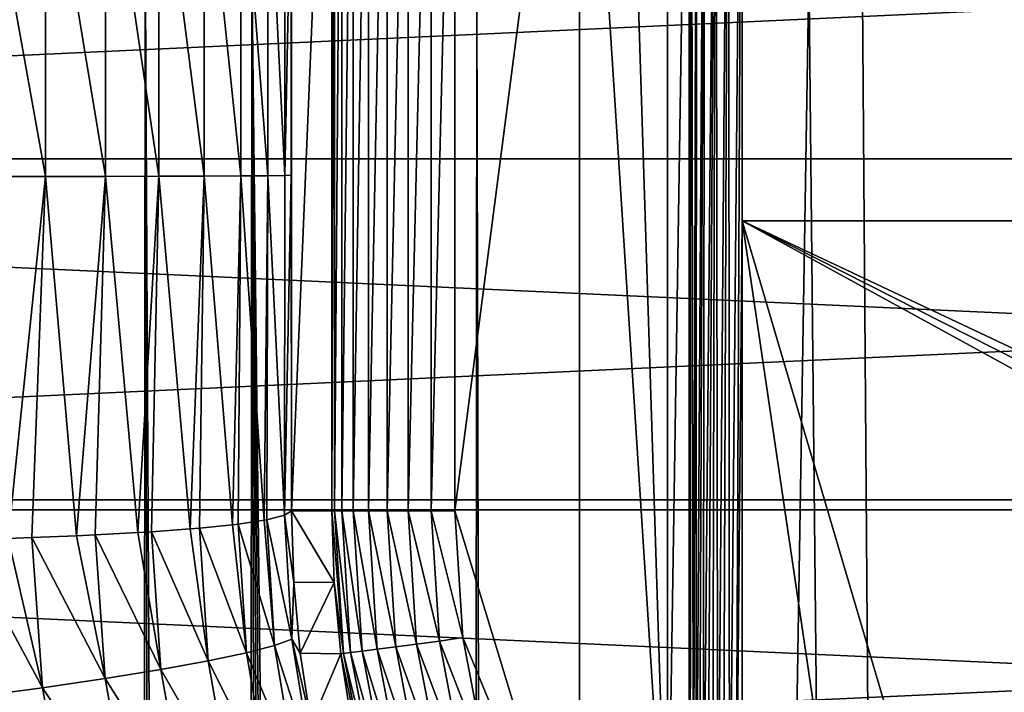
# Model space of a CAD drawing. Header units: metres. Extents: x -22 to 22, y 0 to 204.
# Tile 383 of 497: x -8.26 to -2.67, y 178.63 to 182.45. Entities that reach past the tile are written whole.
import ezdxf

# ---------------------------------------------------------------- set-up
doc = ezdxf.new("R2010")
doc.units = ezdxf.units.M
doc.layers.add('solid_002_SW0002', color=7, linetype='CONTINUOUS')
doc.layers.add('solid_002_SW0002_01', color=7, linetype='CONTINUOUS')

msp = doc.modelspace()

# ---------------------------------------------------------------- linework, layer by layer
at = {"layer": 'solid_002_SW0002'}
for points in [[(-6.718882, 183.476837, 255.089722), (-6.716126, 185.37674, 254.93187), (-6.718699, 179.660004, 255.079254)], [(-6.716126, 185.37674, 254.93187), (-6.489314, 185.149918, 241.93779), (-6.718699, 179.660004, 255.079254)], [(-4.830354, 185.222473, 241.49881), (-4.581362, 177.330002, 241.745636), (-5.081343, 185.123947, 241.25)], [(-4.830354, 185.222473, 241.49881), (-4.581362, 185.22905, 241.745636), (-4.581362, 177.330002, 241.745636)], [(-4.45738, 185.22905, 255.952621), (-4.45738, 177.330002, 255.952621), (-4.581362, 177.330002, 241.745636)], [(-4.45738, 185.22905, 255.952621), (-4.581362, 177.330002, 241.745636), (-4.581362, 185.22905, 241.745636)], [(-4.446597, 185.22905, 256.029755), (-4.45738, 177.330002, 255.952621), (-4.45738, 185.22905, 255.952621)], [(-4.45143, 177.330307, 256.009521), (-4.45738, 177.330002, 255.952621), (-4.446597, 185.22905, 256.029755)], [(-4.433088, 177.33284, 256.068298), (-4.45143, 177.330307, 256.009521), (-4.446597, 185.22905, 256.029755)], [(-4.433088, 177.33284, 256.068298), (-4.446597, 185.22905, 256.029755), (-4.416322, 185.22905, 256.101501)], [(-4.418592, 177.334839, 256.097565), (-4.433088, 177.33284, 256.068298), (-4.416322, 185.22905, 256.101501)], [(-4.418592, 177.334839, 256.097565), (-4.416322, 185.22905, 256.101501), (-4.368596, 185.22905, 256.163055)], [(-4.400437, 177.337448, 256.125854), (-4.418592, 177.334839, 256.097565), (-4.368596, 185.22905, 256.163055)], [(-4.378832, 177.340866, 256.152405), (-4.400437, 177.337448, 256.125854), (-4.368596, 185.22905, 256.163055)], [(-4.378832, 177.340866, 256.152405), (-4.368596, 185.22905, 256.163055), (-4.306635, 185.22905, 256.210236)], [(-4.353803, 177.345093, 256.176758), (-4.378832, 177.340866, 256.152405), (-4.306635, 185.22905, 256.210236)], [(-4.325498, 177.350067, 256.198486), (-4.353803, 177.345093, 256.176758), (-4.306635, 185.22905, 256.210236)], [(-4.294635, 177.355881, 256.216766), (-4.325498, 177.350067, 256.198486), (-4.306635, 185.22905, 256.210236)], [(-4.294635, 177.355881, 256.216766), (-4.306635, 185.22905, 256.210236), (-4.234615, 185.22905, 256.239899)], [(-4.263758, 177.362213, 256.230499), (-4.294635, 177.355881, 256.216766), (-4.234615, 185.22905, 256.239899)], [(-4.22801, 177.370148, 256.241577), (-4.263758, 177.362213, 256.230499), (-4.234615, 185.22905, 256.239899)], [(-4.22801, 177.370148, 256.241577), (-4.234615, 185.22905, 256.239899), (-4.157391, 185.22905, 256.25)], [(-4.192963, 177.378571, 256.247894), (-4.22801, 177.370148, 256.241577), (-4.157391, 185.22905, 256.25)], [(-4.192963, 177.378571, 256.247894), (-4.157391, 185.22905, 256.25), (-4.157391, 181.308334, 256.25)], [(4.157391, 181.308334, 256.25), (-4.157391, 181.308334, 256.25), (-4.157391, 185.22905, 256.25)], [(4.157391, 185.22905, 256.25), (4.157391, 181.308334, 256.25), (-4.157391, 185.22905, 256.25)], [(-6.489314, 185.149918, 241.93779), (-6.489314, 179.660004, 241.93779), (-6.718699, 179.660004, 255.079254)], [(-6.473975, 185.149918, 241.803772), (-6.489314, 179.660004, 241.93779), (-6.489314, 185.149918, 241.93779)], [(-6.473975, 179.660004, 241.803772), (-6.489314, 179.660004, 241.93779), (-6.473975, 185.149918, 241.803772)], [(-6.473975, 179.660004, 241.803772), (-6.473975, 185.149918, 241.803772), (-6.432842, 185.149918, 241.674301)], [(-6.432842, 179.660004, 241.674301), (-6.473975, 179.660004, 241.803772), (-6.432842, 185.149918, 241.674301)], [(-6.432842, 179.660004, 241.674301), (-6.432842, 185.149918, 241.674301), (-6.367479, 185.149918, 241.555222)], [(-6.367479, 179.660004, 241.555222), (-6.432842, 179.660004, 241.674301), (-6.367479, 185.149918, 241.555222)], [(-6.367479, 179.660004, 241.555222), (-6.367479, 185.149918, 241.555222), (-6.280347, 185.149918, 241.451004)], [(-6.280347, 179.660004, 241.451004), (-6.367479, 179.660004, 241.555222), (-6.280347, 185.149918, 241.451004)], [(-6.280347, 179.660004, 241.451004), (-6.280347, 185.149918, 241.451004), (-6.174729, 185.149918, 241.365585)], [(-6.174729, 179.660004, 241.365585), (-6.280347, 179.660004, 241.451004), (-6.174729, 185.149918, 241.365585)], [(-6.174729, 179.660004, 241.365585), (-6.174729, 185.149918, 241.365585), (-6.0546, 185.149918, 241.30217)], [(-6.0546, 179.660004, 241.30217), (-6.174729, 179.660004, 241.365585), (-6.0546, 185.149918, 241.30217)], [(-6.0546, 179.660004, 241.30217), (-6.0546, 185.149918, 241.30217), (-5.924485, 185.149918, 241.263153)], [(-5.924485, 179.660004, 241.263153), (-6.0546, 179.660004, 241.30217), (-5.924485, 185.149918, 241.263153)], [(-5.924485, 179.660004, 241.263153), (-5.78942, 185.149918, 241.25), (-5.78942, 179.660004, 241.25)], [(-5.924485, 179.660004, 241.263153), (-5.924485, 185.149918, 241.263153), (-5.78942, 185.149918, 241.25)], [(-5.081343, 185.123947, 241.25), (-5.78942, 179.660004, 241.25), (-5.78942, 185.149918, 241.25)], [(-5.081343, 185.123947, 241.25), (-5.081343, 177.330002, 241.25), (-5.78942, 179.660004, 241.25)], [(-4.581362, 177.330002, 241.745636), (-5.081343, 177.330002, 241.25), (-5.081343, 185.123947, 241.25)], [(-21.608246, 183.656082), (21.700001, 181.660004), (-21.700001, 181.660004)], [(20.910084, 183.59819, 0.72), (-20.910084, 183.59819, 0.72), (-21, 181.660004, 0.72)], [(-8.488448, 183.624435, 257.769653), (-8.116185, 181.560364, 257.622406), (-8.489463, 181.559784, 257.822998)], [(-8.488448, 183.624435, 257.769653), (-8.115191, 183.613174, 257.569366), (-8.116185, 181.560364, 257.622406)], [(-8.115191, 183.613174, 257.569366), (-7.774892, 181.561066, 257.371246), (-8.116185, 181.560364, 257.622406)], [(-8.115191, 183.613174, 257.569366), (-7.773921, 183.599197, 257.318573), (-7.774892, 181.561066, 257.371246)], [(-7.773921, 183.599197, 257.318573), (-7.472394, 181.561905, 257.074493), (-7.774892, 181.561066, 257.371246)], [(-7.773921, 183.599197, 257.318573), (-7.471445, 183.582779, 257.022278), (-7.472394, 181.561905, 257.074493)], [(-7.471445, 183.582779, 257.022278), (-7.214725, 181.562851, 256.738068), (-7.472394, 181.561905, 257.074493)], [(-7.471445, 183.582779, 257.022278), (-7.213798, 183.56424, 256.686371), (-7.214725, 181.562851, 256.738068)], [(-7.213798, 183.56424, 256.686371), (-7.007028, 181.563889, 256.368713), (-7.214725, 181.562851, 256.738068)], [(-7.213798, 183.56424, 256.686371), (-7.006121, 183.543961, 256.317566), (-7.007028, 181.563889, 256.368713)], [(-7.006121, 183.543961, 256.317566), (-6.853446, 181.564987, 255.97377), (-7.007028, 181.563889, 256.368713)], [(-7.006121, 183.543961, 256.317566), (-6.852557, 183.522354, 255.923218), (-6.853446, 181.564987, 255.97377)], [(-6.852557, 183.522354, 255.923218), (-6.757043, 181.566147, 255.561142), (-6.853446, 181.564987, 255.97377)], [(-6.852557, 183.522354, 255.923218), (-6.756169, 183.499817, 255.5112), (-6.757043, 181.566147, 255.561142)], [(-6.756169, 183.499817, 255.5112), (-6.718882, 183.476837, 255.089722), (-6.757043, 181.566147, 255.561142)], [(-6.757043, 181.566147, 255.561142), (-6.718882, 183.476837, 255.089722), (-6.719742, 181.567322, 255.139023)], [(-6.719742, 181.567322, 255.139023), (-6.718882, 183.476837, 255.089722), (-6.718699, 179.660004, 255.079254)], [(-9.43097, 182.73764, 262.212341), (-7.922185, 81.849052, 275.334595), (-7.635273, 81.694748, 275.327637)], [(-7.549796, 182.712387, 262.020508), (-9.43097, 182.73764, 262.212341), (-7.635273, 81.694748, 275.327637)], [(-9.43097, 182.73764, 262.212341), (-8.19972, 82.022491, 275.339081), (-7.922185, 81.849052, 275.334595)], [(-9.43097, 182.73764, 262.212341), (-8.464413, 82.212845, 275.340942), (-8.19972, 82.022491, 275.339081)], [(-7.549796, 182.712387, 262.020508), (-7.635273, 81.694748, 275.327637), (-7.339215, 81.560196, 275.318298)], [(-7.549796, 182.712387, 262.020508), (-7.339215, 81.560196, 275.318298), (-7.032578, 81.444443, 275.306641)], [(-6.943197, 182.705444, 261.967773), (-7.549796, 182.712387, 262.020508), (-7.032578, 81.444443, 275.306641)], [(-6.943197, 182.705444, 261.967773), (-7.032578, 81.444443, 275.306641), (-6.719763, 81.348885, 275.292969)], [(-6.943197, 182.705444, 261.967773), (-6.086168, 81.221771, 275.260223), (-5.763353, 81.189575, 275.24115)], [(-5.664724, 182.692719, 261.871124), (-6.943197, 182.705444, 261.967773), (-5.763353, 81.189575, 275.24115)], [(-6.943197, 182.705444, 261.967773), (-6.404739, 81.274803, 275.277527), (-6.086168, 81.221771, 275.260223)], [(-6.943197, 182.705444, 261.967773), (-6.719763, 81.348885, 275.292969), (-6.404739, 81.274803, 275.277527)], [(-5.664724, 182.692719, 261.871124), (-5.763353, 81.189575, 275.24115), (-5.436296, 81.178215, 275.220306)], [(-3.77746, 182.678665, 261.764374), (-5.664724, 182.692719, 261.871124), (-5.436296, 81.178215, 275.220306)], [(-3.77746, 182.678665, 261.764374), (-5.436296, 81.178215, 275.220306), (-2.719687, 81.176041, 275.085602)], [(-3.472393, 182.67691, 261.751129), (-3.77746, 182.678665, 261.764374), (-2.719687, 81.176041, 275.085602)], [(-1.887785, 182.670227, 261.700287), (-3.472393, 182.67691, 261.751129), (-2.719687, 81.176041, 275.085602)], [(-1.887785, 182.670227, 261.700287), (-2.719687, 81.176041, 275.085602), (0, 81.175316, 275.040649)], [(21.608246, 179.66391), (-21.608246, 179.66391), (-21.700001, 181.660004)], [(21.700001, 181.660004), (21.608246, 179.66391), (-21.700001, 181.660004)], [(21, 181.660004, 0.72), (-21, 181.660004, 0.72), (-20.910084, 179.721817, 0.72)], [(-6.853446, 181.564987, 255.97377), (-6.757043, 181.566147, 255.561142), (-6.757392, 179.634171, 255.509277)], [(-6.757392, 179.634171, 255.509277), (-6.719742, 181.567322, 255.139023), (-6.718699, 179.660004, 255.079254)], [(-6.757043, 181.566147, 255.561142), (-6.719742, 181.567322, 255.139023), (-6.757392, 179.634171, 255.509277)], [(-8.489463, 181.559784, 257.822998), (-8.116185, 181.560364, 257.622406), (-8.329287, 179.502304, 257.681305)], [(-8.116185, 181.560364, 257.622406), (-8.194607, 179.506927, 257.606628), (-8.329287, 179.502304, 257.681305)], [(-8.116185, 181.560364, 257.622406), (-7.939905, 179.517258, 257.438751), (-8.194607, 179.506927, 257.606628)], [(-8.116185, 181.560364, 257.622406), (-7.774892, 181.561066, 257.371246), (-7.939905, 179.517258, 257.438751)], [(-7.774892, 181.561066, 257.371246), (-7.834715, 179.522217, 257.357849), (-7.939905, 179.517258, 257.438751)], [(-7.774892, 181.561066, 257.371246), (-7.592151, 179.535553, 257.139771), (-7.834715, 179.522217, 257.357849)], [(-7.774892, 181.561066, 257.371246), (-7.472394, 181.561905, 257.074493), (-7.592151, 179.535553, 257.139771)], [(-7.472394, 181.561905, 257.074493), (-7.514933, 179.540451, 257.059418), (-7.592151, 179.535553, 257.139771)], [(-7.472394, 181.561905, 257.074493), (-7.294163, 179.556747, 256.791321), (-7.514933, 179.540451, 257.059418)], [(-7.472394, 181.561905, 257.074493), (-7.214725, 181.562851, 256.738068), (-7.294163, 179.556747, 256.791321)], [(-7.214725, 181.562851, 256.738068), (-7.242071, 179.561218, 256.717682), (-7.294163, 179.556747, 256.791321)], [(-7.214725, 181.562851, 256.738068), (-7.052917, 179.580368, 256.40155), (-7.242071, 179.561218, 256.717682)], [(-7.214725, 181.562851, 256.738068), (-7.007028, 181.563889, 256.368713), (-7.052917, 179.580368, 256.40155)], [(-7.007028, 181.563889, 256.368713), (-7.021938, 179.584091, 256.339966), (-7.052917, 179.580368, 256.40155)], [(-7.007028, 181.563889, 256.368713), (-6.87406, 179.60585, 255.979614), (-7.021938, 179.584091, 256.339966)], [(-7.007028, 181.563889, 256.368713), (-6.853446, 181.564987, 255.97377), (-6.87406, 179.60585, 255.979614)], [(-6.853446, 181.564987, 255.97377), (-6.859224, 179.608597, 255.934296), (-6.87406, 179.60585, 255.979614)], [(-6.853446, 181.564987, 255.97377), (-6.757392, 179.634171, 255.509277), (-6.859224, 179.608597, 255.934296)], [(-4.192963, 177.378571, 256.247894), (-4.157391, 181.308334, 256.25), (-4.157391, 177.387604, 256.25)], [(-3.578688, 177.387604, 256.25), (-4.157391, 177.387604, 256.25), (-4.157391, 181.308334, 256.25)], [(-3, 177.387604, 256.25), (-3.578688, 177.387604, 256.25), (-4.157391, 181.308334, 256.25)], [(3, 177.387604, 256.25), (-3, 177.387604, 256.25), (-4.157391, 181.308334, 256.25)], [(3.578688, 177.387604, 256.25), (3, 177.387604, 256.25), (-4.157391, 181.308334, 256.25)], [(4.157391, 177.387604, 256.25), (3.578688, 177.387604, 256.25), (-4.157391, 181.308334, 256.25)], [(4.157391, 181.308334, 256.25), (4.157391, 177.387604, 256.25), (-4.157391, 181.308334, 256.25)], [(20.910084, 179.721817, 0.72), (-20.910084, 179.721817, 0.72), (-20.64257, 177.802536, 0.72)], [(21.333294, 177.689209), (-21.333294, 177.689209), (-21.608246, 179.66391)], [(21.608246, 179.66391), (21.333294, 177.689209), (-21.608246, 179.66391)], [(-6.87406, 179.60585, 255.979614), (-6.859224, 179.608597, 255.934296), (-6.815353, 178.893585, 255.873459)], [(-6.757392, 179.634171, 255.509277), (-6.716736, 178.92955, 255.448456), (-6.859224, 179.608597, 255.934296)], [(-6.716736, 178.92955, 255.448456), (-6.815353, 178.893585, 255.873459), (-6.859224, 179.608597, 255.934296)], [(-6.757392, 179.634171, 255.509277), (-6.718699, 179.660004, 255.079254), (-6.705797, 179.253952, 255.043747)], [(-6.757392, 179.634171, 255.509277), (-6.705797, 179.253952, 255.043747), (-6.716736, 178.92955, 255.448456)], [(-6.718699, 179.660004, 255.079254), (-6.489314, 179.660004, 241.93779), (-6.476509, 179.252533, 241.93779)], [(-6.705797, 179.253952, 255.043747), (-6.718699, 179.660004, 255.079254), (-6.476509, 179.252533, 241.93779)], [(-6.422926, 178.848602, 241.803772), (-6.476509, 179.252533, 241.93779), (-6.489314, 179.660004, 241.93779)], [(-6.422926, 178.848602, 241.803772), (-6.489314, 179.660004, 241.93779), (-6.473975, 179.660004, 241.803772)], [(-6.382117, 178.853745, 241.674301), (-6.473975, 179.660004, 241.803772), (-6.432842, 179.660004, 241.674301)], [(-6.422926, 178.848602, 241.803772), (-6.473975, 179.660004, 241.803772), (-6.382117, 178.853745, 241.674301)], [(-6.31727, 178.861938, 241.555222), (-6.432842, 179.660004, 241.674301), (-6.367479, 179.660004, 241.555222)], [(-6.382117, 178.853745, 241.674301), (-6.432842, 179.660004, 241.674301), (-6.31727, 178.861938, 241.555222)], [(-6.230825, 178.872864, 241.451004), (-6.367479, 179.660004, 241.555222), (-6.280347, 179.660004, 241.451004)], [(-6.31727, 178.861938, 241.555222), (-6.367479, 179.660004, 241.555222), (-6.230825, 178.872864, 241.451004)], [(-6.126039, 178.886108, 241.365585), (-6.280347, 179.660004, 241.451004), (-6.174729, 179.660004, 241.365585)], [(-6.230825, 178.872864, 241.451004), (-6.280347, 179.660004, 241.451004), (-6.126039, 178.886108, 241.365585)], [(-6.006858, 178.901154, 241.30217), (-6.174729, 179.660004, 241.365585), (-6.0546, 179.660004, 241.30217)], [(-6.126039, 178.886108, 241.365585), (-6.174729, 179.660004, 241.365585), (-6.006858, 178.901154, 241.30217)], [(-5.877769, 178.917465, 241.263153), (-6.0546, 179.660004, 241.30217), (-5.924485, 179.660004, 241.263153)], [(-6.006858, 178.901154, 241.30217), (-6.0546, 179.660004, 241.30217), (-5.877769, 178.917465, 241.263153)], [(-5.924485, 179.660004, 241.263153), (-5.78942, 179.660004, 241.25), (-5.744425, 178.938019, 241.25)], [(-5.877769, 178.917465, 241.263153), (-5.924485, 179.660004, 241.263153), (-5.744425, 178.938019, 241.25)], [(-5.081343, 177.330002, 241.25), (-5.744425, 178.938019, 241.25), (-5.78942, 179.660004, 241.25)], [(-7.294163, 179.556747, 256.791321), (-7.191186, 178.806717, 256.65686), (-7.514933, 179.540451, 257.059418)], [(-7.294163, 179.556747, 256.791321), (-7.242071, 179.561218, 256.717682), (-7.191186, 178.806717, 256.65686)], [(-7.052917, 179.580368, 256.40155), (-6.974634, 178.852356, 256.279144), (-7.242071, 179.561218, 256.717682)], [(-6.974634, 178.852356, 256.279144), (-7.191186, 178.806717, 256.65686), (-7.242071, 179.561218, 256.717682)], [(-7.052917, 179.580368, 256.40155), (-7.021938, 179.584091, 256.339966), (-6.974634, 178.852356, 256.279144)], [(-6.87406, 179.60585, 255.979614), (-6.815353, 178.893585, 255.873459), (-7.021938, 179.584091, 256.339966)], [(-6.815353, 178.893585, 255.873459), (-6.974634, 178.852356, 256.279144), (-7.021938, 179.584091, 256.339966)], [(-8.329287, 179.502304, 257.681305), (-8.132877, 178.653564, 257.545807), (-8.586945, 179.494888, 257.800507)], [(-8.132877, 178.653564, 257.545807), (-8.521821, 178.600723, 257.739685), (-8.586945, 179.494888, 257.800507)], [(-8.329287, 179.502304, 257.681305), (-8.194607, 179.506927, 257.606628), (-8.132877, 178.653564, 257.545807)], [(-7.939905, 179.517258, 257.438751), (-7.776541, 178.706268, 257.297028), (-8.194607, 179.506927, 257.606628)], [(-7.776541, 178.706268, 257.297028), (-8.132877, 178.653564, 257.545807), (-8.194607, 179.506927, 257.606628)], [(-7.939905, 179.517258, 257.438751), (-7.834715, 179.522217, 257.357849), (-7.776541, 178.706268, 257.297028)], [(-7.592151, 179.535553, 257.139771), (-7.4604, 178.757675, 256.998596), (-7.834715, 179.522217, 257.357849)], [(-7.4604, 178.757675, 256.998596), (-7.776541, 178.706268, 257.297028), (-7.834715, 179.522217, 257.357849)], [(-7.592151, 179.535553, 257.139771), (-7.514933, 179.540451, 257.059418), (-7.4604, 178.757675, 256.998596)], [(-7.191186, 178.806717, 256.65686), (-7.4604, 178.757675, 256.998596), (-7.514933, 179.540451, 257.059418)], [(-6.716736, 178.92955, 255.448456), (-6.705797, 179.253952, 255.043747), (-6.668386, 178.849457, 255.008652)], [(-6.668386, 178.849457, 255.008652), (-6.705797, 179.253952, 255.043747), (-6.476509, 179.252533, 241.93779)], [(-6.668386, 178.849457, 255.008652), (-6.476509, 179.252533, 241.93779), (-6.438144, 178.84668, 241.93779)], [(-6.422926, 178.848602, 241.803772), (-6.438144, 178.84668, 241.93779), (-6.476509, 179.252533, 241.93779)], [(-5.877769, 178.917465, 241.263153), (-5.744425, 178.938019, 241.25), (-5.609721, 178.229935, 241.25)], [(-5.081343, 177.330002, 241.25), (-5.609721, 178.229935, 241.25), (-5.744425, 178.938019, 241.25)], [(-6.815353, 178.893585, 255.873459), (-6.697274, 178.18721, 255.813232), (-6.974634, 178.852356, 256.279144)], [(-6.716736, 178.92955, 255.448456), (-6.60287, 178.23291, 255.388199), (-6.815353, 178.893585, 255.873459)], [(-6.60287, 178.23291, 255.388199), (-6.697274, 178.18721, 255.813232), (-6.815353, 178.893585, 255.873459)], [(-6.716736, 178.92955, 255.448456), (-6.668386, 178.849457, 255.008652), (-6.606599, 178.447952, 254.973923)], [(-6.716736, 178.92955, 255.448456), (-6.606599, 178.447952, 254.973923), (-6.60287, 178.23291, 255.388199)], [(-6.230825, 178.872864, 241.451004), (-6.126039, 178.886108, 241.365585), (-5.980738, 178.124405, 241.365585)], [(-6.126039, 178.886108, 241.365585), (-6.006858, 178.901154, 241.30217), (-5.864384, 178.154282, 241.30217)], [(-5.980738, 178.124405, 241.365585), (-6.126039, 178.886108, 241.365585), (-5.864384, 178.154282, 241.30217)], [(-6.006858, 178.901154, 241.30217), (-5.877769, 178.917465, 241.263153), (-5.738357, 178.186646, 241.263153)], [(-5.864384, 178.154282, 241.30217), (-6.006858, 178.901154, 241.30217), (-5.738357, 178.186646, 241.263153)], [(-5.738357, 178.186646, 241.263153), (-5.877769, 178.917465, 241.263153), (-5.609721, 178.229935, 241.25)], [(-6.974634, 178.852356, 256.279144), (-6.851456, 178.129929, 256.218933), (-7.191186, 178.806717, 256.65686)], [(-6.697274, 178.18721, 255.813232), (-6.851456, 178.129929, 256.218933), (-6.974634, 178.852356, 256.279144)], [(-6.606599, 178.447952, 254.973923), (-6.668386, 178.849457, 255.008652), (-6.438144, 178.84668, 241.93779)], [(-6.606599, 178.447952, 254.973923), (-6.438144, 178.84668, 241.93779), (-6.37437, 178.444031, 241.93779)], [(-6.270584, 178.049988, 241.803772), (-6.438144, 178.84668, 241.93779), (-6.422926, 178.848602, 241.803772)], [(-6.270584, 178.049988, 241.803772), (-6.37437, 178.444031, 241.93779), (-6.438144, 178.84668, 241.93779)], [(-6.422926, 178.848602, 241.803772), (-6.382117, 178.853745, 241.674301), (-6.230742, 178.060211, 241.674301)], [(-6.270584, 178.049988, 241.803772), (-6.422926, 178.848602, 241.803772), (-6.230742, 178.060211, 241.674301)], [(-6.382117, 178.853745, 241.674301), (-6.31727, 178.861938, 241.555222), (-6.167433, 178.076477, 241.555222)], [(-6.230742, 178.060211, 241.674301), (-6.382117, 178.853745, 241.674301), (-6.167433, 178.076477, 241.555222)], [(-6.31727, 178.861938, 241.555222), (-6.230825, 178.872864, 241.451004), (-6.083039, 178.098145, 241.451004)], [(-6.167433, 178.076477, 241.555222), (-6.31727, 178.861938, 241.555222), (-6.083039, 178.098145, 241.451004)], [(-6.083039, 178.098145, 241.451004), (-6.230825, 178.872864, 241.451004), (-5.980738, 178.124405, 241.365585)], [(-7.191186, 178.806717, 256.65686), (-7.062135, 178.062286, 256.59671), (-7.4604, 178.757675, 256.998596)], [(-6.851456, 178.129929, 256.218933), (-7.062135, 178.062286, 256.59671), (-7.191186, 178.806717, 256.65686)], [(-7.4604, 178.757675, 256.998596), (-7.324823, 177.985703, 256.938446), (-7.776541, 178.706268, 257.297028)], [(-7.062135, 178.062286, 256.59671), (-7.324823, 177.985703, 256.938446), (-7.4604, 178.757675, 256.998596)], [(-7.776541, 178.706268, 257.297028), (-7.633928, 177.901825, 257.236877), (-8.132877, 178.653564, 257.545807)], [(-7.324823, 177.985703, 256.938446), (-7.633928, 177.901825, 257.236877), (-7.776541, 178.706268, 257.297028)], [(-8.132877, 178.653564, 257.545807), (-7.982866, 177.812439, 257.485687), (-8.521821, 178.600723, 257.739685)], [(-7.633928, 177.901825, 257.236877), (-7.982866, 177.812439, 257.485687), (-8.132877, 178.653564, 257.545807)]]:
    msp.add_3dface(points, dxfattribs=at)
at = {"layer": 'solid_002_SW0002_01'}
for points in [[(-21.608246, 183.656082), (21.608246, 183.656082), (21.700001, 181.660004)], [(20.910084, 183.59819, 0.72), (-21, 181.660004, 0.72), (21, 181.660004, 0.72)], [(21, 181.660004, 0.72), (-20.910084, 179.721817, 0.72), (20.910084, 179.721817, 0.72)], [(20.910084, 179.721817, 0.72), (-20.64257, 177.802536, 0.72), (20.64257, 177.802536, 0.72)]]:
    msp.add_3dface(points, dxfattribs=at)

doc.saveas('drawing.dxf')
